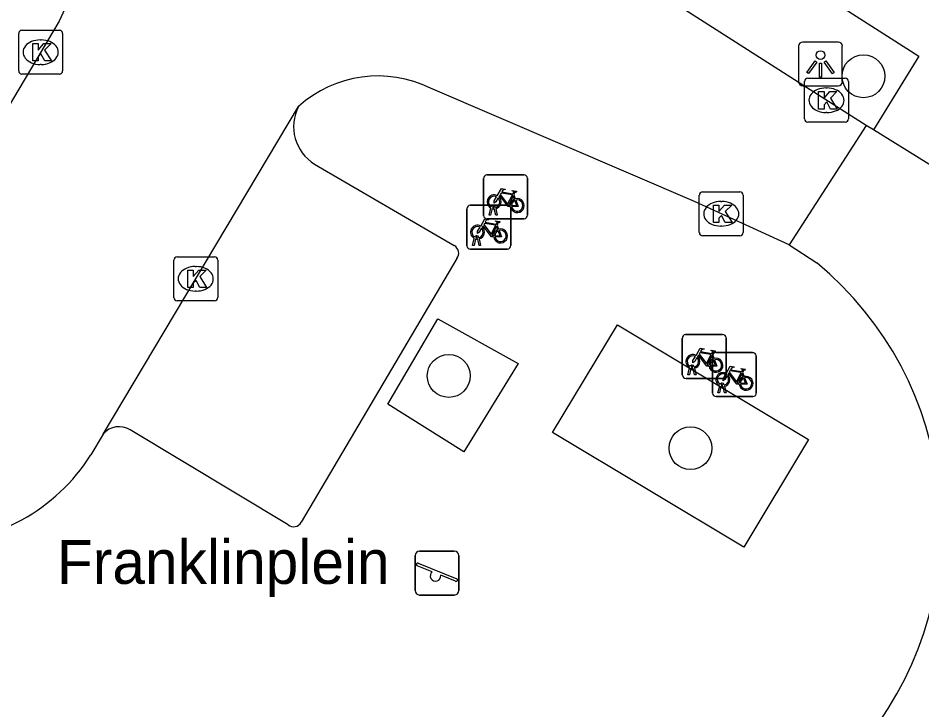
# Model space of a CAD drawing. Extents: x 159280 to 160375, y 384531 to 385872.
# Drawn here: x 160052.26 to 160072.86, y 384945.31 to 384961.09 of the extents above; entities that cross this region are included whole.
import ezdxf

# ---------------------------------------------------------------- set-up
doc = ezdxf.new("R2010")
doc.units = 0
for name, color, linetype in [('IMGEO_Boom', 7, 'Continuous'), ('IMGEO_Fietsenrek', 7, 'Continuous'), ('IMGEO_Kolk', 7, 'Continuous'), ('IMGEO_Lichtpunt', 7, 'Continuous'), ('IMGEO_Openbare_ruimte_label', 7, 'Continuous'), ('IMGEO_Rijbaan_lokaal_open', 7, 'Continuous'), ('IMGEO_Speelvoorziening', 7, 'Continuous'), ('IMGEO_Voetpad_open', 7, 'Continuous')]:
    doc.layers.add(name, color=color, linetype=linetype)

msp = doc.modelspace()

# ---------------------------------------------------------------- linework, layer by layer
at = {"layer": 'IMGEO_Boom'}
for centre in [(160071.527, 384959.757), (160062.075, 384952.923), (160067.585, 384951.276)]:
    msp.add_circle(centre, 0.489, dxfattribs=at)
at = {"layer": 'IMGEO_Fietsenrek'}
for p, q in [((160062.944, 384957.508), (160063.785, 384957.508)), ((160063.785, 384957.508), (160062.944, 384957.508)), ((160062.869, 384956.583), (160062.869, 384957.424)), ((160062.869, 384957.424), (160062.869, 384956.583)), ((160063.869, 384957.433), (160063.869, 384956.592)), ((160063.869, 384956.592), (160063.869, 384957.433)), ((160063.556, 384957.057), (160063.592, 384956.962)), ((160062.49, 384955.892), (160062.49, 384956.733)), ((160062.49, 384956.733), (160062.49, 384955.892)), ((160062.565, 384956.817), (160063.406, 384956.817)), ((160063.406, 384956.817), (160062.565, 384956.817)), ((160062.996, 384956.592), (160063.035, 384956.752)), ((160063.065, 384956.74), (160063.03, 384956.592)), ((160063.107, 384956.764), (160063.106, 384956.768)), ((160063.148, 384956.592), (160063.114, 384956.734)), ((160063.138, 384956.775), (160063.139, 384956.768)), ((160063.146, 384956.738), (160063.181, 384956.592)), ((160063.49, 384956.742), (160063.49, 384955.901)), ((160063.49, 384955.901), (160063.49, 384956.742)), ((160063.794, 384956.508), (160062.953, 384956.508)), ((160062.953, 384956.508), (160063.794, 384956.508)), ((160063.03, 384956.592), (160062.996, 384956.592)), ((160063.181, 384956.592), (160063.148, 384956.592)), ((160063.177, 384956.366), (160063.213, 384956.271)), ((160062.617, 384955.901), (160062.656, 384956.061)), ((160062.686, 384956.049), (160062.651, 384955.901)), ((160062.728, 384956.073), (160062.727, 384956.077)), ((160062.769, 384955.901), (160062.735, 384956.043)), ((160062.759, 384956.084), (160062.76, 384956.077)), ((160062.767, 384956.047), (160062.802, 384955.901)), ((160062.651, 384955.901), (160062.617, 384955.901)), ((160062.802, 384955.901), (160062.769, 384955.901)), ((160063.415, 384955.817), (160062.574, 384955.817)), ((160062.574, 384955.817), (160063.415, 384955.817)), ((160067.399, 384952.942), (160067.399, 384953.783)), ((160067.399, 384953.783), (160067.399, 384952.942)), ((160067.474, 384953.867), (160068.315, 384953.867)), ((160068.315, 384953.867), (160067.474, 384953.867)), ((160068.399, 384953.792), (160068.399, 384952.951)), ((160068.399, 384952.951), (160068.399, 384953.792)), ((160068.084, 384952.53), (160068.084, 384953.371)), ((160068.084, 384953.371), (160068.084, 384952.53)), ((160068.086, 384953.416), (160068.122, 384953.321)), ((160068.159, 384953.455), (160069, 384953.455)), ((160069, 384953.455), (160068.159, 384953.455)), ((160069.084, 384953.38), (160069.084, 384952.539)), ((160069.084, 384952.539), (160069.084, 384953.38)), ((160067.526, 384952.951), (160067.565, 384953.111)), ((160067.56, 384952.951), (160067.526, 384952.951)), ((160067.595, 384953.099), (160067.56, 384952.951)), ((160067.637, 384953.123), (160067.636, 384953.127)), ((160067.678, 384952.951), (160067.644, 384953.093)), ((160067.668, 384953.134), (160067.669, 384953.127)), ((160067.676, 384953.097), (160067.711, 384952.951)), ((160067.711, 384952.951), (160067.678, 384952.951)), ((160068.771, 384953.004), (160068.807, 384952.909)), ((160068.324, 384952.867), (160067.483, 384952.867)), ((160067.483, 384952.867), (160068.324, 384952.867)), ((160068.211, 384952.539), (160068.25, 384952.699)), ((160068.245, 384952.539), (160068.211, 384952.539)), ((160068.28, 384952.687), (160068.245, 384952.539)), ((160068.322, 384952.711), (160068.321, 384952.715)), ((160068.363, 384952.539), (160068.329, 384952.681)), ((160068.353, 384952.722), (160068.354, 384952.715)), ((160068.361, 384952.685), (160068.396, 384952.539)), ((160068.396, 384952.539), (160068.363, 384952.539)), ((160069.009, 384952.455), (160068.168, 384952.455)), ((160068.168, 384952.455), (160069.009, 384952.455))]:
    msp.add_line(p, q, dxfattribs=at)
for points in [[(160063.182, 384957.034), (160063.277, 384957.198), (160063.363, 384957.184), (160063.365, 384957.175), (160063.309, 384957.164), (160063.282, 384957.119), (160063.538, 384957.078)], [(160063.525, 384957.053), (160063.268, 384957.094), (160063.251, 384957.065), (160063.418, 384956.845), (160063.525, 384957.053)], [(160063.538, 384957.078), (160063.563, 384957.127), (160063.557, 384957.131), (160063.534, 384957.135), (160063.522, 384957.142), (160063.521, 384957.145), (160063.523, 384957.15), (160063.618, 384957.135), (160063.62, 384957.125), (160063.61, 384957.112), (160063.598, 384957.106), (160063.584, 384957.112), (160063.556, 384957.057)], [(160063.203, 384956.982), (160063.151, 384956.892), (160063.111, 384956.867), (160063.112, 384956.914), (160063.167, 384957.008)], [(160063.478, 384956.79), (160063.428, 384956.79), (160063.237, 384957.041), (160063.218, 384957.009)], [(160063.573, 384956.955), (160063.543, 384957.032), (160063.434, 384956.814), (160063.477, 384956.814)], [(160063.507, 384956.814), (160063.627, 384956.813), (160063.583, 384956.927)], [(160063.603, 384956.934), (160063.658, 384956.789), (160063.508, 384956.789)], [(160062.803, 384956.343), (160062.898, 384956.507), (160062.984, 384956.493), (160062.986, 384956.484), (160062.93, 384956.473), (160062.903, 384956.428), (160063.159, 384956.387)], [(160063.159, 384956.387), (160063.184, 384956.436), (160063.178, 384956.44), (160063.155, 384956.444), (160063.143, 384956.451), (160063.142, 384956.454), (160063.144, 384956.459), (160063.239, 384956.444), (160063.241, 384956.434), (160063.231, 384956.421), (160063.219, 384956.415), (160063.205, 384956.421), (160063.177, 384956.366)], [(160062.824, 384956.291), (160062.772, 384956.201), (160062.732, 384956.176), (160062.733, 384956.223), (160062.788, 384956.317)], [(160063.099, 384956.099), (160063.049, 384956.099), (160062.858, 384956.35), (160062.839, 384956.318)], [(160063.146, 384956.362), (160062.889, 384956.403), (160062.872, 384956.374), (160063.039, 384956.154), (160063.146, 384956.362)], [(160063.194, 384956.264), (160063.164, 384956.341), (160063.055, 384956.123), (160063.098, 384956.123)], [(160063.128, 384956.123), (160063.248, 384956.122), (160063.204, 384956.236)], [(160063.224, 384956.243), (160063.279, 384956.098), (160063.129, 384956.098)], [(160067.733, 384953.341), (160067.681, 384953.251), (160067.641, 384953.226), (160067.642, 384953.273), (160067.697, 384953.367)], [(160067.712, 384953.393), (160067.807, 384953.557), (160067.893, 384953.543), (160067.895, 384953.534), (160067.839, 384953.523), (160067.812, 384953.478), (160068.068, 384953.437)], [(160068.008, 384953.149), (160067.958, 384953.149), (160067.767, 384953.4), (160067.748, 384953.368)], [(160068.055, 384953.412), (160067.798, 384953.453), (160067.781, 384953.424), (160067.948, 384953.204), (160068.055, 384953.412)], [(160068.103, 384953.314), (160068.073, 384953.391), (160067.964, 384953.173), (160068.007, 384953.173)], [(160068.068, 384953.437), (160068.093, 384953.486), (160068.087, 384953.49), (160068.064, 384953.494), (160068.052, 384953.501), (160068.051, 384953.504), (160068.053, 384953.509), (160068.148, 384953.494), (160068.15, 384953.484), (160068.14, 384953.471), (160068.128, 384953.465), (160068.114, 384953.471), (160068.086, 384953.416)], [(160068.037, 384953.173), (160068.157, 384953.172), (160068.113, 384953.286)], [(160068.133, 384953.293), (160068.188, 384953.148), (160068.038, 384953.148)], [(160068.418, 384952.929), (160068.366, 384952.839), (160068.326, 384952.814), (160068.327, 384952.861), (160068.382, 384952.955)], [(160068.397, 384952.981), (160068.492, 384953.145), (160068.578, 384953.131), (160068.58, 384953.122), (160068.524, 384953.111), (160068.497, 384953.066), (160068.753, 384953.025)], [(160068.693, 384952.737), (160068.643, 384952.737), (160068.452, 384952.988), (160068.433, 384952.956)], [(160068.74, 384953), (160068.483, 384953.041), (160068.466, 384953.012), (160068.633, 384952.792), (160068.74, 384953)], [(160068.788, 384952.902), (160068.758, 384952.979), (160068.649, 384952.761), (160068.692, 384952.761)], [(160068.753, 384953.025), (160068.778, 384953.074), (160068.772, 384953.078), (160068.749, 384953.082), (160068.737, 384953.089), (160068.736, 384953.092), (160068.738, 384953.097), (160068.833, 384953.082), (160068.835, 384953.072), (160068.825, 384953.059), (160068.813, 384953.053), (160068.799, 384953.059), (160068.771, 384953.004)], [(160068.722, 384952.761), (160068.842, 384952.76), (160068.798, 384952.874)], [(160068.818, 384952.881), (160068.873, 384952.736), (160068.723, 384952.736)]]:
    msp.add_lwpolyline(points, dxfattribs=at)
for centre, radius, start, end in [((160062.947, 384957.43), 0.0779, 92.4484, 184.2845), ((160062.947, 384957.43), 0.0779, 92.4484, 184.2845), ((160063.791, 384957.43), 0.0779, 2.4484, 94.2845), ((160063.791, 384957.43), 0.0779, 2.4484, 94.2845), ((160063.109, 384956.893), 0.159, 62.6766, 242.1369), ((160063.109, 384956.893), 0.129, 63.3192, 238.903), ((160063.109, 384956.893), 0.129, 283.6043, 43.4302), ((160063.109, 384956.893), 0.159, 283.5766, 46.6042), ((160063.636, 384956.809), 0.159, 113.3408, 178.3217), ((160063.636, 384956.809), 0.159, 187.0065, 105.7708), ((160063.636, 384956.809), 0.129, 113.923, 177.9556), ((160063.636, 384956.809), 0.129, 188.6715, 104.5883), ((160062.568, 384956.739), 0.0779, 92.4484, 184.2845), ((160062.568, 384956.739), 0.0779, 92.4484, 184.2845), ((160063.089, 384956.764), 0.0499, 12.8025, 158.6934), ((160063.109, 384956.893), 0.159, 253.9967, 271.7867), ((160063.089, 384956.764), 0.0174, 12.8025, 163.4502), ((160063.109, 384956.893), 0.129, 253.415, 269.0204), ((160063.412, 384956.739), 0.0779, 2.4484, 94.2845), ((160063.412, 384956.739), 0.0779, 2.4484, 94.2845), ((160062.947, 384956.586), 0.0779, 182.4484, 274.2845), ((160062.947, 384956.586), 0.0779, 182.4484, 274.2845), ((160063.791, 384956.586), 0.0779, 272.4484, 4.2845), ((160063.791, 384956.586), 0.0779, 272.4484, 4.2845), ((160062.73, 384956.202), 0.159, 62.6766, 242.1369), ((160062.73, 384956.202), 0.129, 63.3192, 238.903), ((160062.73, 384956.202), 0.129, 283.6043, 43.4302), ((160062.73, 384956.202), 0.159, 283.5766, 46.6042), ((160063.257, 384956.118), 0.159, 113.3408, 178.3217), ((160063.257, 384956.118), 0.159, 187.0065, 105.7708), ((160063.257, 384956.118), 0.129, 188.6715, 104.5883), ((160062.71, 384956.073), 0.0499, 12.8025, 158.6934), ((160062.73, 384956.202), 0.159, 253.9967, 271.7867), ((160062.71, 384956.073), 0.0174, 12.8025, 163.4502), ((160062.73, 384956.202), 0.129, 253.415, 269.0204), ((160063.257, 384956.118), 0.129, 113.923, 177.9556), ((160062.568, 384955.895), 0.0779, 182.4484, 274.2845), ((160062.568, 384955.895), 0.0779, 182.4484, 274.2845), ((160063.412, 384955.895), 0.0779, 272.4484, 4.2845), ((160063.412, 384955.895), 0.0779, 272.4484, 4.2845), ((160067.477, 384953.789), 0.0779, 92.4484, 184.2845), ((160067.477, 384953.789), 0.0779, 92.4484, 184.2845), ((160068.321, 384953.789), 0.0779, 2.4484, 94.2845), ((160068.321, 384953.789), 0.0779, 2.4484, 94.2845), ((160067.639, 384953.252), 0.159, 62.6766, 242.1369), ((160067.639, 384953.252), 0.129, 63.3192, 238.903), ((160067.639, 384953.252), 0.159, 283.5766, 46.6042), ((160068.162, 384953.377), 0.0779, 92.4484, 184.2845), ((160068.162, 384953.377), 0.0779, 92.4484, 184.2845), ((160069.006, 384953.377), 0.0779, 2.4484, 94.2845), ((160069.006, 384953.377), 0.0779, 2.4484, 94.2845), ((160067.619, 384953.123), 0.0499, 12.8025, 158.6934), ((160067.639, 384953.252), 0.129, 283.6043, 43.4302), ((160068.166, 384953.168), 0.159, 113.3408, 178.3217), ((160068.166, 384953.168), 0.159, 187.0065, 105.7708), ((160068.166, 384953.168), 0.129, 113.923, 177.9556), ((160068.166, 384953.168), 0.129, 188.6715, 104.5883), ((160067.639, 384953.252), 0.159, 253.9967, 271.7867), ((160067.619, 384953.123), 0.0174, 12.8025, 163.4502), ((160067.639, 384953.252), 0.129, 253.415, 269.0204), ((160068.324, 384952.84), 0.159, 62.6766, 242.1369), ((160068.324, 384952.84), 0.129, 63.3192, 238.903), ((160068.321, 384952.945), 0.0779, 272.4484, 4.2845), ((160068.321, 384952.945), 0.0779, 272.4484, 4.2845), ((160068.324, 384952.84), 0.159, 283.5766, 46.6042), ((160067.477, 384952.945), 0.0779, 182.4484, 274.2845), ((160067.477, 384952.945), 0.0779, 182.4484, 274.2845), ((160068.304, 384952.711), 0.0499, 12.8025, 158.6934), ((160068.324, 384952.84), 0.129, 283.6043, 43.4302), ((160068.851, 384952.756), 0.159, 113.3408, 178.3217), ((160068.851, 384952.756), 0.159, 187.0065, 105.7708), ((160068.851, 384952.756), 0.129, 113.923, 177.9556), ((160068.851, 384952.756), 0.129, 188.6715, 104.5883), ((160068.324, 384952.84), 0.159, 253.9967, 271.7867), ((160068.304, 384952.711), 0.0174, 12.8025, 163.4502), ((160068.324, 384952.84), 0.129, 253.415, 269.0204), ((160069.006, 384952.533), 0.0779, 272.4484, 4.2845), ((160069.006, 384952.533), 0.0779, 272.4484, 4.2845), ((160068.162, 384952.533), 0.0779, 182.4484, 274.2845), ((160068.162, 384952.533), 0.0779, 182.4484, 274.2845)]:
    msp.add_arc(centre, radius, start, end, dxfattribs=at)
at = {"layer": 'IMGEO_Kolk'}
for p, q in [((160052.349, 384960.807), (160053.201, 384960.807)), ((160052.274, 384959.881), (160052.274, 384960.733)), ((160052.762, 384960.587), (160052.787, 384960.587)), ((160053.275, 384960.733), (160053.275, 384959.881)), ((160052.785, 384960.027), (160052.76, 384960.027)), ((160053.201, 384959.807), (160052.349, 384959.807)), ((160070.184, 384958.785), (160070.184, 384959.637)), ((160070.259, 384959.711), (160071.111, 384959.711)), ((160071.185, 384959.637), (160071.185, 384958.785)), ((160070.672, 384959.491), (160070.697, 384959.491)), ((160070.695, 384958.931), (160070.67, 384958.931)), ((160071.111, 384958.711), (160070.259, 384958.711)), ((160067.861, 384957.122), (160068.713, 384957.122)), ((160067.786, 384956.196), (160067.786, 384957.048)), ((160068.274, 384956.902), (160068.299, 384956.902)), ((160068.787, 384957.048), (160068.787, 384956.196)), ((160068.297, 384956.342), (160068.272, 384956.342)), ((160068.713, 384956.122), (160067.861, 384956.122)), ((160055.883, 384955.639), (160056.735, 384955.639)), ((160055.808, 384954.713), (160055.808, 384955.565)), ((160056.809, 384955.565), (160056.809, 384954.713)), ((160056.296, 384955.419), (160056.321, 384955.419)), ((160056.319, 384954.859), (160056.294, 384954.859)), ((160056.735, 384954.639), (160055.883, 384954.639))]:
    msp.add_line(p, q, dxfattribs=at)
for points in [[(160052.349, 384960.807), (160053.201, 384960.807)], [(160052.274, 384959.881), (160052.274, 384960.733)], [(160053.275, 384960.733), (160053.275, 384959.881)], [(160052.595, 384960.507), (160052.718, 384960.507), (160052.718, 384960.356), (160052.848, 384960.507), (160053.012, 384960.507), (160052.866, 384960.356), (160053.019, 384960.107), (160052.867, 384960.107), (160052.782, 384960.271), (160052.718, 384960.204), (160052.718, 384960.107), (160052.595, 384960.107), (160052.595, 384960.507)], [(160053.201, 384959.807), (160052.349, 384959.807)], [(160070.184, 384958.785), (160070.184, 384959.637)], [(160070.259, 384959.711), (160071.111, 384959.711)], [(160071.185, 384959.637), (160071.185, 384958.785)], [(160070.505, 384959.411), (160070.628, 384959.411), (160070.628, 384959.26), (160070.758, 384959.411), (160070.922, 384959.411), (160070.776, 384959.26), (160070.929, 384959.011), (160070.777, 384959.011), (160070.692, 384959.175), (160070.628, 384959.108), (160070.628, 384959.011), (160070.505, 384959.011), (160070.505, 384959.411)], [(160071.111, 384958.711), (160070.259, 384958.711)], [(160067.861, 384957.122), (160068.713, 384957.122)], [(160067.786, 384956.196), (160067.786, 384957.048)], [(160068.787, 384957.048), (160068.787, 384956.196)], [(160068.107, 384956.822), (160068.23, 384956.822), (160068.23, 384956.671), (160068.36, 384956.822), (160068.524, 384956.822), (160068.378, 384956.671), (160068.531, 384956.422), (160068.379, 384956.422), (160068.294, 384956.586), (160068.23, 384956.519), (160068.23, 384956.422), (160068.107, 384956.422), (160068.107, 384956.822)], [(160068.713, 384956.122), (160067.861, 384956.122)], [(160055.883, 384955.639), (160056.735, 384955.639)], [(160055.808, 384954.713), (160055.808, 384955.565)], [(160056.809, 384955.565), (160056.809, 384954.713)], [(160056.129, 384955.339), (160056.252, 384955.339), (160056.252, 384955.188), (160056.382, 384955.339), (160056.546, 384955.339), (160056.4, 384955.188), (160056.553, 384954.939), (160056.401, 384954.939), (160056.316, 384955.103), (160056.252, 384955.036), (160056.252, 384954.939), (160056.129, 384954.939), (160056.129, 384955.339)], [(160056.735, 384954.639), (160055.883, 384954.639)]]:
    msp.add_lwpolyline(points, dxfattribs=at)
for centre, start, end in [((160052.351, 384960.731), 91.552, 178.448), ((160052.351, 384960.731), 91.552, 178.448), ((160053.199, 384960.731), 1.552, 88.448), ((160053.199, 384960.731), 1.552, 88.448), ((160052.351, 384959.883), 181.552, 268.448), ((160052.351, 384959.883), 181.552, 268.448), ((160053.199, 384959.883), 271.552, 358.448), ((160053.199, 384959.883), 271.552, 358.448), ((160070.261, 384959.635), 91.552, 178.448), ((160070.261, 384959.635), 91.552, 178.448), ((160071.109, 384959.635), 1.552, 88.448), ((160071.109, 384959.635), 1.552, 88.448), ((160070.261, 384958.787), 181.552, 268.448), ((160070.261, 384958.787), 181.552, 268.448), ((160071.109, 384958.787), 271.552, 358.448), ((160071.109, 384958.787), 271.552, 358.448), ((160067.863, 384957.046), 91.552, 178.448), ((160067.863, 384957.046), 91.552, 178.448), ((160068.711, 384957.046), 1.552, 88.448), ((160068.711, 384957.046), 1.552, 88.448), ((160067.863, 384956.198), 181.552, 268.448), ((160067.863, 384956.198), 181.552, 268.448), ((160068.711, 384956.198), 271.552, 358.448), ((160068.711, 384956.198), 271.552, 358.448), ((160055.885, 384955.563), 91.552, 178.448), ((160055.885, 384955.563), 91.552, 178.448), ((160056.733, 384955.563), 1.552, 88.448), ((160056.733, 384955.563), 1.552, 88.448), ((160055.885, 384954.715), 181.552, 268.448), ((160055.885, 384954.715), 181.552, 268.448), ((160056.733, 384954.715), 271.552, 358.448), ((160056.733, 384954.715), 271.552, 358.448)]:
    msp.add_arc(centre, 0.0765, start, end, dxfattribs=at)
for centre, major_axis, ratio, start_param, end_param in [((160052.761, 384960.307), (-0.387, 0.002), 0.722429, 4.712389, 7.853982), ((160052.786, 384960.307), (-0.39, 0.002), 0.717154, 1.570796, 4.712389), ((160070.671, 384959.211), (-0.387, 0.002), 0.722429, 4.712389, 7.853982), ((160070.696, 384959.211), (-0.39, 0.002), 0.717154, 1.570796, 4.712389), ((160068.273, 384956.622), (-0.387, 0.002), 0.722429, 4.712389, 7.853982), ((160068.298, 384956.622), (-0.39, 0.002), 0.717154, 1.570796, 4.712389), ((160056.295, 384955.139), (-0.387, 0.002), 0.722429, 4.712389, 7.853982), ((160056.32, 384955.139), (-0.39, 0.002), 0.717154, 1.570796, 4.712389)]:
    msp.add_ellipse(centre, major_axis=major_axis, ratio=ratio, start_param=start_param, end_param=end_param, dxfattribs=at)
at = {"layer": 'IMGEO_Lichtpunt'}
for p, q in [((160070.049, 384960.444), (160070.049, 384959.637)), ((160070.049, 384960.444), (160070.049, 384959.637)), ((160070.951, 384960.539), (160070.143, 384960.539)), ((160070.951, 384960.539), (160070.143, 384960.539)), ((160071.045, 384959.637), (160071.045, 384960.444)), ((160071.045, 384959.637), (160071.045, 384960.444)), ((160070.143, 384959.543), (160070.951, 384959.543)), ((160070.143, 384959.543), (160070.951, 384959.543))]:
    msp.add_line(p, q, dxfattribs=at)
for points in [[(160070.423, 384960.108), (160070.462, 384960.08), (160070.274, 384959.818), (160070.236, 384959.845), (160070.423, 384960.108)], [(160070.525, 384960.06), (160070.572, 384960.06), (160070.572, 384959.738), (160070.525, 384959.738), (160070.525, 384960.06)], [(160070.635, 384960.08), (160070.673, 384960.107), (160070.86, 384959.845), (160070.821, 384959.817), (160070.635, 384960.08)]]:
    msp.add_lwpolyline(points, dxfattribs=at)
msp.add_circle((160070.548, 384960.242), 0.0994, dxfattribs=at)
for centre, start, end in [((160070.143, 384960.444), 90, 180), ((160070.143, 384960.444), 90, 180), ((160070.951, 384960.444), 0, 90), ((160070.951, 384960.444), 0, 90), ((160070.143, 384959.637), 180, 270), ((160070.143, 384959.637), 180, 270), ((160070.951, 384959.637), 270, 0), ((160070.951, 384959.637), 270, 360)]:
    msp.add_arc(centre, 0.0946, start, end, dxfattribs=at)
at = {"layer": 'IMGEO_Rijbaan_lokaal_open'}
for points in [[(160071.59, 384958.637), (160070.147, 384959.553), (160057.329, 384967.752)], [(160054.559, 384964.833), (160054.174, 384963.16), (160053.195, 384961.014), (160050.573, 384956.603), (160048.939, 384954.207)], [(160069.834, 384955.914), (160067.68, 384956.899), (160061.659, 384959.486)], [(160054.199, 384951.599), (160058.652, 384959.07)], [(160071.59, 384958.637), (160069.834, 384955.914)], [(160071.753, 384958.536), (160071.59, 384958.637)], [(160073.78, 384957.279), (160071.753, 384958.536)], [(160069.834, 384955.914), (160070.463, 384955.501)], [(160054.199, 384951.599), (160053.92, 384951.125)]]:
    msp.add_lwpolyline(points, dxfattribs=at)
for centre, radius, start, end in [((160060.462, 384957.062), 2.703, 63.7178, 132.0352), ((160065.5, 384949.495), 7.791, 322.02, 50.4297), ((160050.249, 384953.448), 4.344, 270.0729, 327.6747)]:
    msp.add_arc(centre, radius, start, end, dxfattribs=at)
at = {"layer": 'IMGEO_Speelvoorziening'}
for p, q in [((160061.412, 384948.928), (160062.202, 384948.928)), ((160062.202, 384948.928), (160061.412, 384948.928)), ((160061.312, 384948.028), (160061.312, 384948.828)), ((160061.312, 384948.828), (160061.312, 384948.028)), ((160061.381, 384948.653), (160062.257, 384948.3)), ((160062.302, 384948.828), (160062.302, 384948.028)), ((160062.302, 384948.028), (160062.302, 384948.828)), ((160061.695, 384948.456), (160061.356, 384948.593)), ((160062.233, 384948.24), (160061.893, 384948.377)), ((160062.202, 384947.928), (160061.412, 384947.928)), ((160061.412, 384947.928), (160062.202, 384947.928))]:
    msp.add_line(p, q, dxfattribs=at)
for centre, radius, start, end in [((160061.412, 384948.828), 0.1, 90, 180), ((160061.412, 384948.828), 0.1, 90, 180), ((160062.202, 384948.828), 0.1, 0, 90), ((160062.202, 384948.828), 0.1, 360, 90), ((160061.369, 384948.623), 0.0327, 68.078, 248.078), ((160061.774, 384948.366), 0.12, 130.9928, 5.1632), ((160062.245, 384948.27), 0.0327, 248.078, 68.078), ((160061.412, 384948.028), 0.1, 180, 270), ((160061.412, 384948.028), 0.1, 180, 270), ((160062.202, 384948.028), 0.1, 270, 0), ((160062.202, 384948.028), 0.1, 270, 0)]:
    msp.add_arc(centre, radius, start, end, dxfattribs=at)
at = {"layer": 'IMGEO_Voetpad_open'}
for points in [[(160057.329, 384967.752), (160058.402, 384969.414), (160072.789, 384960.219), (160071.753, 384958.536)], [(160059.018, 384957.756), (160062.198, 384955.897)], [(160062.26, 384955.6), (160058.711, 384949.586)], [(160061.829, 384954.223), (160063.659, 384953.207), (160062.422, 384951.19), (160060.689, 384952.278), (160061.829, 384954.223)], [(160064.443, 384951.631), (160065.918, 384954.089), (160070.272, 384951.476), (160068.797, 384949.018), (160064.443, 384951.631)], [(160058.416, 384949.531), (160054.815, 384951.692)]]:
    msp.add_lwpolyline(points, dxfattribs=at)
for centre, radius, start, end in [((160059.539, 384958.609), 1, 152.5398, 238.5894), ((160062.106, 384955.723), 0.197, 321.3291, 62.2537), ((160054.561, 384951.288), 0.477, 57.8136, 139.3571), ((160058.541, 384949.677), 0.193, 229.4278, 331.6942)]:
    msp.add_arc(centre, radius, start, end, dxfattribs=at)

# ---------------------------------------------------------------- texts
at = {"layer": 'IMGEO_Openbare_ruimte_label'}
msp.add_text('Franklinplein', height=1, dxfattribs=at).set_placement((160053.147, 384948.182))

doc.saveas('drawing.dxf')
